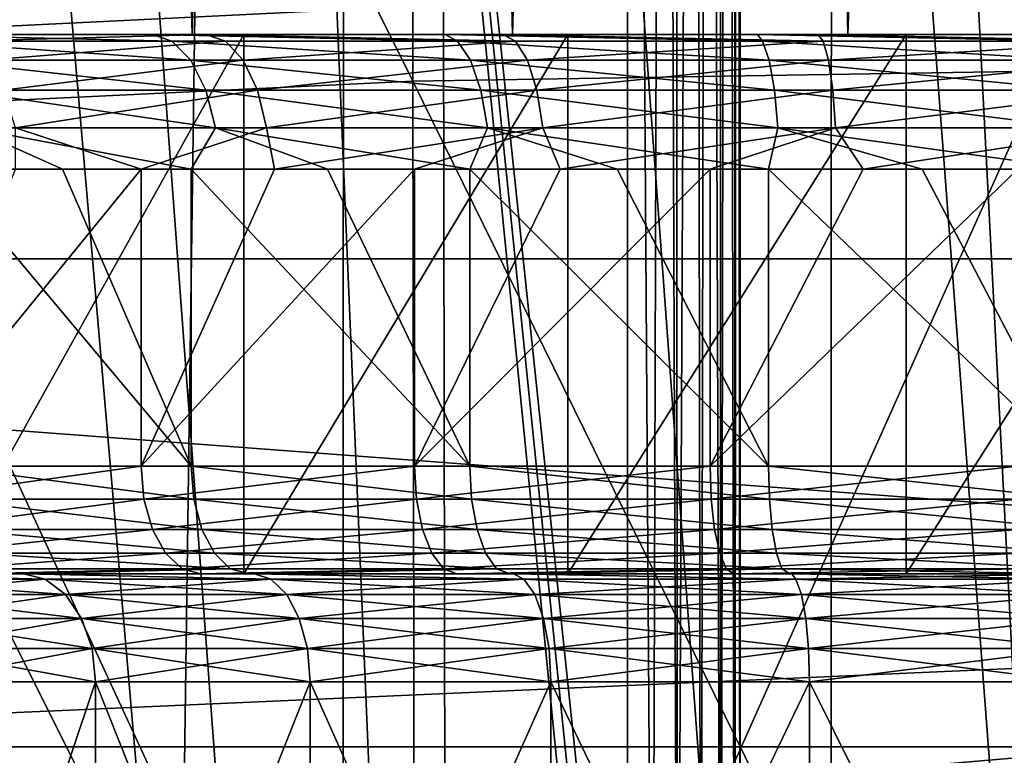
# Model space of a CAD drawing. Header units: metres. Extents: x -109 to 109, y -63 to 140.
# Tile 188 of 480: x -3.92 to -0.27, y -23.67 to -20.95. Entities that reach past the tile are written whole.
import ezdxf

# ---------------------------------------------------------------- set-up
doc = ezdxf.new("R2010")
doc.units = ezdxf.units.M
doc.layers.add('solid_502308_SW0001', color=7, linetype='CONTINUOUS')

msp = doc.modelspace()

# ---------------------------------------------------------------- linework, layer by layer
at = {"layer": 'solid_502308_SW0001'}
for points in [[(-3.279645, -21, 9.640318), (-4.376611, -21, 9.006297), (-3.95, 4.644084, 9.5416)], [(-3.279645, -21, 9.640318), (-3.95, 4.644084, 9.5416), (-3.338684, 4.644084, 9.859832)], [(-3.279645, -21, 9.640318), (-3.338684, 4.644084, 9.859832), (-2.701959, 4.644084, 10.123571)], [(-2.09333, -21, 10.08526), (-3.279645, -21, 9.640318), (-2.701959, 4.644084, 10.123571)], [(-2.09333, -21, 10.08526), (-2.701959, 4.644084, 10.123571), (-2.04467, 4.644084, 10.330814)], [(-2.09333, -21, 10.08526), (-2.04467, 4.644084, 10.330814), (-1.371821, 4.644084, 10.479981)], [(-0.85, -21, 10.329001), (-2.09333, -21, 10.08526), (-1.371821, 4.644084, 10.479981)], [(-0.85, -9.277573, 10.431926), (-0.85, -21, 10.329001), (-1.371821, 4.644084, 10.479981)], [(-0.85, -21, 9.648201), (-0.85, -9.277573, 10.431926), (-0.85, 2.5, 10.535318)], [(-0.85, 2.5, 9.648201), (-0.85, -21, 9.648201), (-0.85, 2.5, 10.535318)], [(0, 2.5, 9.699993), (0, -21, 9.699993), (-0.85, -21, 9.648201)], [(0, 2.5, 9.699993), (-0.85, -21, 9.648201), (-0.85, 2.5, 9.648201)], [(-0.913269, -30.316187, -15.98662), (-0.908882, -5.683489, -16.41674), (-2.712468, -5.951555, -16.346176)], [(0.913497, -30.31617, -15.986616), (-0.908882, -5.683489, -16.41674), (-0.913269, -30.316187, -15.98662)], [(0.913497, -30.31617, -15.986616), (0.90927, -5.683518, -16.416733), (-0.908882, -5.683489, -16.41674)], [(-2.724429, -30.045746, -15.924313), (-2.712468, -5.951555, -16.346176), (-4.473122, -6.488542, -16.208929)], [(-0.913269, -30.316187, -15.98662), (-2.712468, -5.951555, -16.346176), (-2.724429, -30.045746, -15.924313)], [(-2.724429, -30.045746, -15.924313), (-4.473122, -6.488542, -16.208929), (-4.489847, -29.504946, -15.80399)], [(-0.85, -21, 9.648201), (-0.85, -21, 10.329001), (-0.85, -9.277573, 10.431926)], [(-0.877511, -11, 14.274777), (-1.25, -11.5, 14.240496), (0, -28, 14.307987)], [(-0.877511, -11, 14.274777), (0, -28, 14.307987), (0, -11, 14.307994)], [(-3.332989, -25.5, 12.12821), (-3.140136, -11.5, 12.194185), (-4.541224, -11.5, 11.609393)], [(-3.332989, -25.5, 12.12821), (-4.541224, -11.5, 11.609393), (-4.093741, -25.5, 11.82365)], [(-2.550195, -25.5, 12.369358), (-3.140136, -11.5, 12.194185), (-3.332989, -25.5, 12.12821)], [(-3.140136, -11.5, 12.194185), (-1.666667, -25.506994, 12.560133), (-1.666667, -11.5, 12.560133)], [(-1.708164, -25.501753, 12.553029), (-1.666667, -25.506994, 12.560133), (-3.140136, -11.5, 12.194185)], [(-1.708164, -25.501753, 12.553029), (-3.140136, -11.5, 12.194185), (-1.75, -25.5, 12.545684)], [(-2.550195, -25.5, 12.369358), (-1.75, -25.5, 12.545684), (-3.140136, -11.5, 12.194185)], [(-1.666667, -11.5, 12.560133), (-1.666667, -25.506994, 12.560133), (-1.573829, -25.532064, 12.585213)], [(-1.532856, -11.5, 12.602753), (-1.666667, -11.5, 12.560133), (-1.573829, -25.532064, 12.585213)], [(-1.532856, -11.5, 12.602753), (-1.573829, -25.532064, 12.585213), (-1.482121, -25.577814, 12.630946)], [(-1.490605, -11.5, 12.625689), (-1.532856, -11.5, 12.602753), (-1.482121, -25.577814, 12.630946)], [(-1.416252, -11.5, 12.680833), (-1.490605, -11.5, 12.625689), (-1.482121, -25.577814, 12.630946)], [(-1.416252, -11.5, 12.680833), (-1.482121, -25.577814, 12.630946), (-1.395684, -25.647211, 12.700351)], [(-1.369372, -11.5, 12.728913), (-1.416252, -11.5, 12.680833), (-1.395684, -25.647211, 12.700351)], [(-1.369372, -11.5, 12.728913), (-1.395684, -25.647211, 12.700351), (-1.321161, -25.742907, 12.796064)], [(-1.325669, -11.5, 12.788671), (-1.369372, -11.5, 12.728913), (-1.321161, -25.742907, 12.796064)], [(-1.297526, -11.5, 12.84038), (-1.325669, -11.5, 12.788671), (-1.321161, -25.742907, 12.796064)], [(-1.297526, -11.5, 12.84038), (-1.321161, -25.742907, 12.796064), (-1.269027, -25.86338, 12.916587)], [(-1.269052, -11.5, 12.916432), (-1.297526, -11.5, 12.84038), (-1.269027, -25.86338, 12.916587)], [(-1.260955, -11.5, 12.94905), (-1.269052, -11.5, 12.916432), (-1.269027, -25.86338, 12.916587)], [(-1.260955, -11.5, 12.94905), (-1.269027, -25.86338, 12.916587), (-1.25, -26, 13.05314)], [(-1.260955, -11.5, 12.94905), (-1.25, -26, 13.05314), (-1.25, -11.5, 13.05314)], [(-1.25, -11.5, 14.240496), (-1.25, -28, 14.240496), (0, -28, 14.307987)], [(-1.25, -11.5, 14.240496), (-1.25, -26, 13.05314), (-1.25, -28, 14.240496)], [(-1.25, -11.5, 14.240496), (-1.25, -11.5, 13.05314), (-1.25, -26, 13.05314)], [(-2.349062, -20.890835, 14.841285), (-4.694423, -21.004921, 14.665416), (-4.71113, -15.777206, 14.664999)], [(0, -21.133303, 16.700001), (0, -16.084391, 16.700001), (-2.47082, -16.114351, 16.637691)], [(-2.462407, -21.172741, 16.6378), (-2.47082, -16.114351, 16.637691), (-4.936986, -16.204233, 16.451178)], [(-2.462407, -21.172741, 16.6378), (0, -21.133303, 16.700001), (-2.47082, -16.114351, 16.637691)], [(-4.92065, -21.291054, 16.451567), (-2.462407, -21.172741, 16.6378), (-4.936986, -16.204233, 16.451178)], [(12.422418, -21.831844, -27.35), (-12.422418, -21.831844, -27.35), (-12.854777, -19.937656, -27.35)], [(12.854777, -19.937656, -27.35), (12.422418, -21.831844, -27.35), (-12.854777, -19.937656, -27.35)], [(-2.340444, -26.089899, 14.841404), (-2.349062, -20.890835, 14.841285), (0, -20.852825, 14.9)], [(0, -26.042328, 14.9), (-2.340444, -26.089899, 14.841404), (0, -20.852825, 14.9)], [(-2.340444, -26.089899, 14.841404), (-4.694423, -21.004921, 14.665416), (-2.349062, -20.890835, 14.841285)], [(-3.230028, -21, 8.683872), (-5.354335, -21, 8.200479), (-4.376611, -21, 9.006297)], [(-3.230028, -21, 8.683872), (-4.230578, -21, 8.023722), (-5.354335, -21, 8.200479)], [(-2.34314, -21, -3.683519), (-4.204094, -21, -3.722568), (-5.205371, -21, -2.941655)], [(-3.427532, -21, -3.172982), (-2.34314, -21, -3.683519), (-5.205371, -21, -2.941655)], [(-4.405583, -21, -2.479849), (-3.427532, -21, -3.172982), (-5.205371, -21, -2.941655)], [(-2.340444, -26.089899, 14.841404), (-4.67771, -26.232668, 14.665833), (-4.694423, -21.004921, 14.665416)], [(-3.355603, -21.024471, -3.036069), (-3.427532, -21, -3.172982), (-4.405583, -21, -2.479849)], [(-3.355603, -21.024471, -3.036069), (-4.405583, -21, -2.479849), (-4.310331, -21.024471, -2.358024)], [(-2.129017, -21, 9.158114), (-4.376611, -21, 9.006297), (-3.279645, -21, 9.640318)], [(-2.129017, -21, 9.158114), (-3.230028, -21, 8.683872), (-4.376611, -21, 9.006297)], [(-4.134279, -21.024471, 7.902913), (-4.230578, -21, 8.023722), (-3.230028, -21, 8.683872)], [(-1.185476, -21, -3.995863), (-3.088161, -21, -4.32759), (-4.204094, -21, -3.722568)], [(-4.204094, -23, -3.722568), (-4.204094, -21, -3.722568), (-3.088161, -21, -4.32759)], [(-2.34314, -21, -3.683519), (-1.185476, -21, -3.995863), (-4.204094, -21, -3.722568)], [(-4.204094, -23, -3.722568), (-3.088161, -21, -4.32759), (-3.088161, -23, -4.32759)], [(-4.134279, -21.024471, 7.902913), (-3.230028, -21, 8.683872), (-3.156852, -21.024471, 8.547807)], [(-2.296683, -21.024471, -3.536009), (-2.34314, -21, -3.683519), (-3.427532, -21, -3.172982)], [(-2.296683, -21.024471, -3.536009), (-3.427532, -21, -3.172982), (-3.355603, -21.024471, -3.036069)], [(-0.85, -21, 9.648201), (-3.279645, -21, 9.640318), (-2.09333, -21, 10.08526)], [(-0.85, -21, 9.648201), (3.279645, -21, 9.640318), (-3.279645, -21, 9.640318)], [(0.235494, -21, 9.495908), (-3.279645, -21, 9.640318), (3.279645, -21, 9.640318)], [(-0.961616, -21, 9.431662), (-2.129017, -21, 9.158114), (-3.279645, -21, 9.640318)], [(0.235494, -21, 9.495908), (-0.961616, -21, 9.431662), (-3.279645, -21, 9.640318)], [(-2.081405, -21.024471, 9.011126), (-3.230028, -21, 8.683872), (-2.129017, -21, 9.158114)], [(-3.156852, -21.024471, 8.547807), (-3.230028, -21, 8.683872), (-2.081405, -21.024471, 9.011126)], [(1.88746, -21, -4.740541), (-1.88746, -21, -4.740541), (-3.088161, -21, -4.32759)], [(-3.088161, -23, -4.32759), (-3.088161, -21, -4.32759), (-1.88746, -21, -4.740541)], [(3.088161, -21, -4.32759), (1.88746, -21, -4.740541), (-3.088161, -21, -4.32759)], [(0, -21, -4.1), (3.088161, -21, -4.32759), (-3.088161, -21, -4.32759)], [(-1.185476, -21, -3.995863), (0, -21, -4.1), (-3.088161, -21, -4.32759)], [(-3.088161, -23, -4.32759), (-1.88746, -21, -4.740541), (-1.88746, -23, -4.740541)], [(-1.166451, -21.024471, -3.84232), (-1.185476, -21, -3.995863), (-2.34314, -21, -3.683519)], [(-1.166451, -21.024471, -3.84232), (-2.34314, -21, -3.683519), (-2.296683, -21.024471, -3.536009)], [(-0.94133, -21.024471, 9.278484), (-2.129017, -21, 9.158114), (-0.961616, -21, 9.431662)], [(-2.081405, -21.024471, 9.011126), (-2.129017, -21, 9.158114), (-0.94133, -21.024471, 9.278484)], [(-0.85, -21, 9.648201), (-2.09333, -21, 10.08526), (-0.85, -21, 10.329001)], [(0.634888, -21, -4.949906), (-0.634888, -21, -4.949906), (-1.88746, -21, -4.740541)], [(-1.88746, -23, -4.740541), (-1.88746, -21, -4.740541), (-0.634888, -21, -4.949906)], [(1.88746, -21, -4.740541), (0.634888, -21, -4.949906), (-1.88746, -21, -4.740541)], [(-1.88746, -23, -4.740541), (-0.634888, -21, -4.949906), (-0.634888, -23, -4.949906)], [(0, -21.024471, -3.945492), (0, -21, -4.1), (-1.185476, -21, -3.995863)], [(0, -21.024471, -3.945492), (-1.185476, -21, -3.995863), (-1.166451, -21.024471, -3.84232)], [(0.227974, -21.024471, 9.34158), (-0.961616, -21, 9.431662), (0.235494, -21, 9.495908)], [(-0.94133, -21.024471, 9.278484), (-0.961616, -21, 9.431662), (0.227974, -21.024471, 9.34158)], [(-0.85, -21, 9.648201), (0.85, -21, 9.648201), (3.279645, -21, 9.640318)], [(-0.85, -21, 9.648201), (0, -21, 9.699993), (0.85, -21, 9.648201)], [(-0.634888, -23, -4.949906), (-0.634888, -21, -4.949906), (0.634888, -21, -4.949906)], [(-0.634888, -23, -4.949906), (0.634888, -21, -4.949906), (0.634888, -23, -4.949906)], [(-4.310331, -21.024471, -2.358024), (-4.219843, -21.095583, -2.251839), (-3.285157, -21.095583, -2.91565)], [(-3.355603, -21.024471, -3.036069), (-4.310331, -21.024471, -2.358024), (-3.285157, -21.095583, -2.91565)], [(-4.134279, -21.024471, 7.902913), (-3.156852, -21.024471, 8.547807), (-4.047486, -21.095583, 7.793686)], [(-3.156852, -21.024471, 8.547807), (-3.090579, -21.095583, 8.425041), (-4.047486, -21.095583, 7.793686)], [(-3.355603, -21.024471, -3.036069), (-3.285157, -21.095583, -2.91565), (-2.248468, -21.095583, -3.405094)], [(-2.296683, -21.024471, -3.536009), (-3.355603, -21.024471, -3.036069), (-2.248468, -21.095583, -3.405094)], [(-3.156852, -21.024471, 8.547807), (-2.081405, -21.024471, 9.011126), (-3.090579, -21.095583, 8.425041)], [(-2.081405, -21.024471, 9.011126), (-2.037709, -21.095583, 8.878634), (-3.090579, -21.095583, 8.425041)], [(-2.296683, -21.024471, -3.536009), (-2.248468, -21.095583, -3.405094), (-1.141963, -21.095583, -3.704975)], [(-1.166451, -21.024471, -3.84232), (-2.296683, -21.024471, -3.536009), (-1.141963, -21.095583, -3.704975)], [(-2.081405, -21.024471, 9.011126), (-0.94133, -21.024471, 9.278484), (-2.037709, -21.095583, 8.878634)], [(-0.94133, -21.024471, 9.278484), (-0.921568, -21.095583, 9.14038), (-2.037709, -21.095583, 8.878634)], [(-1.166451, -21.024471, -3.84232), (-1.141963, -21.095583, -3.704975), (0, -21.095583, -3.80598)], [(0, -21.024471, -3.945492), (-1.166451, -21.024471, -3.84232), (0, -21.095583, -3.80598)], [(-0.94133, -21.024471, 9.278484), (0.227974, -21.024471, 9.34158), (-0.921568, -21.095583, 9.14038)], [(0.227974, -21.024471, 9.34158), (0.223188, -21.095583, 9.202151), (-0.921568, -21.095583, 9.14038)], [(-4.219843, -21.095583, -2.251839), (-4.148059, -21.206362, -2.167603), (-3.229274, -21.206362, -2.820122)], [(-3.285157, -21.095583, -2.91565), (-4.219843, -21.095583, -2.251839), (-3.229274, -21.206362, -2.820122)], [(-4.047486, -21.095583, 7.793686), (-3.090579, -21.095583, 8.425041), (-3.978634, -21.206362, 7.707037)], [(-3.090579, -21.095583, 8.425041), (-3.038005, -21.206362, 8.327653), (-3.978634, -21.206362, 7.707037)], [(-3.285157, -21.095583, -2.91565), (-3.229274, -21.206362, -2.820122), (-2.210219, -21.206362, -3.30124)], [(-2.248468, -21.095583, -3.405094), (-3.285157, -21.095583, -2.91565), (-2.210219, -21.206362, -3.30124)], [(-3.090579, -21.095583, 8.425041), (-2.037709, -21.095583, 8.878634), (-3.038005, -21.206362, 8.327653)], [(-2.037709, -21.095583, 8.878634), (-2.003046, -21.206362, 8.773529), (-3.038005, -21.206362, 8.327653)], [(-2.248468, -21.095583, -3.405094), (-2.210219, -21.206362, -3.30124), (-1.122537, -21.206362, -3.59602)], [(-1.141963, -21.095583, -3.704975), (-2.248468, -21.095583, -3.405094), (-1.122537, -21.206362, -3.59602)], [(-2.037709, -21.095583, 8.878634), (-0.921568, -21.095583, 9.14038), (-2.003046, -21.206362, 8.773529)], [(-0.921568, -21.095583, 9.14038), (-0.905891, -21.206362, 9.030823), (-2.003046, -21.206362, 8.773529)], [(-1.141963, -21.095583, -3.704975), (-1.122537, -21.206362, -3.59602), (0, -21.206362, -3.695307)], [(0, -21.095583, -3.80598), (-1.141963, -21.095583, -3.704975), (0, -21.206362, -3.695307)], [(-0.921568, -21.095583, 9.14038), (0.223188, -21.095583, 9.202151), (-0.905891, -21.206362, 9.030823)], [(0.223188, -21.095583, 9.202151), (0.219391, -21.206362, 9.091542), (-0.905891, -21.206362, 9.030823)], [(0, -26.182215, 16.700001), (0, -21.133303, 16.700001), (-2.462407, -21.172741, 16.6378)], [(-2.453991, -26.231136, 16.637909), (-2.462407, -21.172741, 16.6378), (-4.92065, -21.291054, 16.451567)], [(-2.453991, -26.231136, 16.637909), (0, -26.182215, 16.700001), (-2.462407, -21.172741, 16.6378)], [(-4.148059, -21.206362, -2.167603), (-4.10202, -21.34594, -2.113578), (-3.193432, -21.34594, -2.758855)], [(-3.229274, -21.206362, -2.820122), (-4.148059, -21.206362, -2.167603), (-3.193432, -21.34594, -2.758855)], [(-3.978634, -21.206362, 7.707037), (-3.038005, -21.206362, 8.327653), (-3.934476, -21.34594, 7.651464)], [(-3.038005, -21.206362, 8.327653), (-3.004287, -21.34594, 8.265192), (-3.934476, -21.34594, 7.651464)], [(-3.229274, -21.206362, -2.820122), (-3.193432, -21.34594, -2.758855), (-2.185688, -21.34594, -3.234633)], [(-2.210219, -21.206362, -3.30124), (-3.229274, -21.206362, -2.820122), (-2.185688, -21.34594, -3.234633)], [(-3.038005, -21.206362, 8.327653), (-2.003046, -21.206362, 8.773529), (-3.004287, -21.34594, 8.265192)], [(-2.003046, -21.206362, 8.773529), (-1.980814, -21.34594, 8.70612), (-3.004287, -21.34594, 8.265192)], [(-2.210219, -21.206362, -3.30124), (-2.185688, -21.34594, -3.234633), (-1.110078, -21.34594, -3.526141)], [(-1.122537, -21.206362, -3.59602), (-2.210219, -21.206362, -3.30124), (-1.110078, -21.34594, -3.526141)], [(-2.003046, -21.206362, 8.773529), (-0.905891, -21.206362, 9.030823), (-1.980814, -21.34594, 8.70612)], [(-0.905891, -21.206362, 9.030823), (-0.895837, -21.34594, 8.960558), (-1.980814, -21.34594, 8.70612)], [(-1.122537, -21.206362, -3.59602), (-1.110078, -21.34594, -3.526141), (0, -21.34594, -3.624326)], [(0, -21.206362, -3.695307), (-1.122537, -21.206362, -3.59602), (0, -21.34594, -3.624326)], [(-0.905891, -21.206362, 9.030823), (0.219391, -21.206362, 9.091542), (-0.895837, -21.34594, 8.960558)], [(0.219391, -21.206362, 9.091542), (0.216956, -21.34594, 9.020604), (-0.895837, -21.34594, 8.960558)], [(-4.904308, -26.377903, 16.451956), (-2.453991, -26.231136, 16.637909), (-4.92065, -21.291054, 16.451567)], [(-4.10202, -21.34594, -2.113578), (-4.205795, -21.5, -1.990553), (-3.76027, -21.5, -2.354738)], [(-4.10202, -21.34594, -2.113578), (-3.76027, -21.5, -2.354738), (-3.283375, -21.5, -2.676751)], [(-3.193432, -21.34594, -2.758855), (-4.10202, -21.34594, -2.113578), (-3.283375, -21.5, -2.676751)], [(-3.934476, -21.34594, 7.651464), (-3.469529, -21.5, 7.958552), (-3.934863, -21.5, 7.620046)], [(-3.934476, -21.34594, 7.651464), (-3.004287, -21.34594, 8.265192), (-3.469529, -21.5, 7.958552)], [(-3.004287, -21.34594, 8.265192), (-2.975249, -21.5, 8.253187), (-3.469529, -21.5, 7.958552)], [(-3.193432, -21.34594, -2.758855), (-3.283375, -21.5, -2.676751), (-2.779087, -21.5, -2.953908)], [(-3.193432, -21.34594, -2.758855), (-2.779087, -21.5, -2.953908), (-2.251614, -21.5, -3.183896)], [(-2.185688, -21.34594, -3.234633), (-3.193432, -21.34594, -2.758855), (-2.251614, -21.5, -3.183896)], [(-3.004287, -21.34594, 8.265192), (-1.980814, -21.34594, 8.70612), (-2.975249, -21.5, 8.253187)], [(-1.980814, -21.34594, 8.70612), (-2.456148, -21.5, 8.501494), (-2.975249, -21.5, 8.253187)], [(-1.980814, -21.34594, 8.70612), (-1.916556, -21.5, 8.701401), (-2.456148, -21.5, 8.501494)], [(-2.185688, -21.34594, -3.234633), (-2.251614, -21.5, -3.183896), (-1.705356, -21.5, -3.364797)], [(-2.185688, -21.34594, -3.234633), (-1.705356, -21.5, -3.364797), (-1.14487, -21.5, -3.495101)], [(-1.110078, -21.34594, -3.526141), (-2.185688, -21.34594, -3.234633), (-1.14487, -21.5, -3.495101)], [(-1.980814, -21.34594, 8.70612), (-0.895837, -21.34594, 8.960558), (-1.916556, -21.5, 8.701401)], [(-0.895837, -21.34594, 8.960558), (-1.360974, -21.5, 8.851239), (-1.916556, -21.5, 8.701401)], [(-0.895837, -21.34594, 8.960558), (-0.794039, -21.5, 8.94976), (-1.360974, -21.5, 8.851239)], [(-1.110078, -21.34594, -3.526141), (-1.14487, -21.5, -3.495101), (-0.574832, -21.5, -3.57372)], [(-1.110078, -21.34594, -3.526141), (-0.574832, -21.5, -3.57372), (0, -21.5, -3.6)], [(0, -21.34594, -3.624326), (-1.110078, -21.34594, -3.526141), (0, -21.5, -3.6)], [(-0.895837, -21.34594, 8.960558), (0.216956, -21.34594, 9.020604), (-0.794039, -21.5, 8.94976)], [(0.216956, -21.34594, 9.020604), (-0.220478, -21.5, 8.99614), (-0.794039, -21.5, 8.94976)], [(-3.469529, -21.5, 7.958552), (-3.469529, -22.6, 7.958552), (-4.36737, -22.6, 7.240493)], [(-3.934863, -21.5, 7.620046), (-3.469529, -21.5, 7.958552), (-4.36737, -22.6, 7.240493)], [(-4.205795, -21.5, -1.990553), (-4.205793, -22.6, -1.990555), (-3.283373, -22.6, -2.676752)], [(-3.76027, -21.5, -2.354738), (-4.205795, -21.5, -1.990553), (-3.283373, -22.6, -2.676752)], [(-3.283375, -21.5, -2.676751), (-3.76027, -21.5, -2.354738), (-3.283373, -22.6, -2.676752)], [(-2.456148, -21.5, 8.501494), (-2.456148, -22.6, 8.501494), (-3.469529, -22.6, 7.958552)], [(-2.975249, -21.5, 8.253187), (-2.456148, -21.5, 8.501494), (-3.469529, -22.6, 7.958552)], [(-3.469529, -21.5, 7.958552), (-2.975249, -21.5, 8.253187), (-3.469529, -22.6, 7.958552)], [(-3.283375, -21.5, -2.676751), (-3.283373, -22.6, -2.676752), (-2.251611, -22.6, -3.183897)], [(-2.779087, -21.5, -2.953908), (-3.283375, -21.5, -2.676751), (-2.251611, -22.6, -3.183897)], [(-2.251614, -21.5, -3.183896), (-2.779087, -21.5, -2.953908), (-2.251611, -22.6, -3.183897)], [(-1.360974, -21.5, 8.851239), (-1.360974, -22.6, 8.85124), (-2.456148, -22.6, 8.501494)], [(-1.916556, -21.5, 8.701401), (-1.360974, -21.5, 8.851239), (-2.456148, -22.6, 8.501494)], [(-2.456148, -21.5, 8.501494), (-1.916556, -21.5, 8.701401), (-2.456148, -22.6, 8.501494)], [(-2.251614, -21.5, -3.183896), (-2.251611, -22.6, -3.183897), (-1.144868, -22.6, -3.495101)], [(-1.705356, -21.5, -3.364797), (-2.251614, -21.5, -3.183896), (-1.144868, -22.6, -3.495101)], [(-1.14487, -21.5, -3.495101), (-1.705356, -21.5, -3.364797), (-1.144868, -22.6, -3.495101)], [(-0.220478, -21.5, 8.99614), (-0.220478, -22.6, 8.99614), (-1.360974, -22.6, 8.85124)], [(-0.794039, -21.5, 8.94976), (-0.220478, -21.5, 8.99614), (-1.360974, -22.6, 8.85124)], [(-1.360974, -21.5, 8.851239), (-0.794039, -21.5, 8.94976), (-1.360974, -22.6, 8.85124)], [(-1.14487, -21.5, -3.495101), (-1.144868, -22.6, -3.495101), (0, -22.6, -3.6)], [(-0.574832, -21.5, -3.57372), (-1.14487, -21.5, -3.495101), (0, -22.6, -3.6)], [(-0.574832, -21.5, -3.57372), (0, -22.6, -3.6), (0, -21.5, -3.6)], [(11.712649, -23.640354, -27.35), (-11.712649, -23.640354, -27.35), (-12.422418, -21.831844, -27.35)], [(12.422418, -21.831844, -27.35), (11.712649, -23.640354, -27.35), (-12.422418, -21.831844, -27.35)], [(-4.353879, -22.723248, 7.226467), (-4.36737, -22.6, 7.240493), (-3.469529, -22.6, 7.958552)], [(-3.458811, -22.723248, 7.942308), (-4.353879, -22.723248, 7.226467), (-3.469529, -22.6, 7.958552)], [(-3.27323, -22.723248, -2.660143), (-3.283373, -22.6, -2.676752), (-4.205793, -22.6, -1.990555)], [(-4.192801, -22.723248, -1.976065), (-3.27323, -22.723248, -2.660143), (-4.205793, -22.6, -1.990555)], [(-3.458811, -22.723248, 7.942308), (-3.469529, -22.6, 7.958552), (-2.456148, -22.6, 8.501494)], [(-2.448561, -22.723248, 8.483573), (-3.458811, -22.723248, 7.942308), (-2.456148, -22.6, 8.501494)], [(-2.244656, -22.723248, -3.165721), (-2.251611, -22.6, -3.183897), (-3.283373, -22.6, -2.676752)], [(-3.27323, -22.723248, -2.660143), (-2.244656, -22.723248, -3.165721), (-3.283373, -22.6, -2.676752)], [(-2.448561, -22.723248, 8.483573), (-2.456148, -22.6, 8.501494), (-1.360974, -22.6, 8.85124)], [(-1.35677, -22.723248, 8.832238), (-2.448561, -22.723248, 8.483573), (-1.360974, -22.6, 8.85124)], [(-1.141332, -22.723248, -3.475964), (-1.144868, -22.6, -3.495101), (-2.251611, -22.6, -3.183897)], [(-2.244656, -22.723248, -3.165721), (-1.141332, -22.723248, -3.475964), (-2.251611, -22.6, -3.183897)], [(-1.35677, -22.723248, 8.832238), (-1.360974, -22.6, 8.85124), (-0.220478, -22.6, 8.99614)], [(-0.219797, -22.723248, 8.976691), (-1.35677, -22.723248, 8.832238), (-0.220478, -22.6, 8.99614)], [(0, -22.723248, -3.580539), (0, -22.6, -3.6), (-1.144868, -22.6, -3.495101)], [(-1.141332, -22.723248, -3.475964), (0, -22.723248, -3.580539), (-1.144868, -22.6, -3.495101)], [(-4.314514, -22.834911, 7.185542), (-4.353879, -22.723248, 7.226467), (-3.458811, -22.723248, 7.942308)], [(-3.427539, -22.834911, 7.894911), (-4.314514, -22.834911, 7.185542), (-3.458811, -22.723248, 7.942308)], [(-3.243636, -22.834911, -2.61168), (-3.27323, -22.723248, -2.660143), (-4.192801, -22.723248, -1.976065)], [(-4.154893, -22.834911, -1.933787), (-3.243636, -22.834911, -2.61168), (-4.192801, -22.723248, -1.976065)], [(-3.427539, -22.834911, 7.894911), (-3.458811, -22.723248, 7.942308), (-2.448561, -22.723248, 8.483573)], [(-2.426422, -22.834911, 8.431282), (-3.427539, -22.834911, 7.894911), (-2.448561, -22.723248, 8.483573)], [(-2.224361, -22.834911, -3.112688), (-2.244656, -22.723248, -3.165721), (-3.27323, -22.723248, -2.660143)], [(-3.243636, -22.834911, -2.61168), (-2.224361, -22.834911, -3.112688), (-3.27323, -22.723248, -2.660143)], [(-2.426422, -22.834911, 8.431282), (-2.448561, -22.723248, 8.483573), (-1.35677, -22.723248, 8.832238)], [(-1.344503, -22.834911, 8.776794), (-2.426422, -22.834911, 8.431282), (-1.35677, -22.723248, 8.832238)], [(-1.131013, -22.834911, -3.420125), (-1.141332, -22.723248, -3.475964), (-2.244656, -22.723248, -3.165721)], [(-2.224361, -22.834911, -3.112688), (-1.131013, -22.834911, -3.420125), (-2.244656, -22.723248, -3.165721)], [(-1.344503, -22.834911, 8.776794), (-1.35677, -22.723248, 8.832238), (-0.219797, -22.723248, 8.976691)], [(-0.21781, -22.834911, 8.919942), (-1.344503, -22.834911, 8.776794), (-0.219797, -22.723248, 8.976691)], [(0, -22.834911, -3.523754), (0, -22.723248, -3.580539), (-1.141332, -22.723248, -3.475964)], [(-1.131013, -22.834911, -3.420125), (0, -22.834911, -3.523754), (-1.141332, -22.723248, -3.475964)], [(-4.253136, -22.923532, 7.121731), (-4.314514, -22.834911, 7.185542), (-3.427539, -22.834911, 7.894911)], [(-3.378779, -22.923532, 7.821008), (-4.253136, -22.923532, 7.121731), (-3.427539, -22.834911, 7.894911)], [(-3.197492, -22.923532, -2.536117), (-3.243636, -22.834911, -2.61168), (-4.154893, -22.834911, -1.933787)], [(-4.095786, -22.923532, -1.867867), (-3.197492, -22.923532, -2.536117), (-4.154893, -22.834911, -1.933787)], [(-3.378779, -22.923532, 7.821008), (-3.427539, -22.834911, 7.894911), (-2.426422, -22.834911, 8.431282)], [(-2.391904, -22.923532, 8.34975), (-3.378779, -22.923532, 7.821008), (-2.426422, -22.834911, 8.431282)], [(-2.192718, -22.923532, -3.029997), (-2.224361, -22.834911, -3.112688), (-3.243636, -22.834911, -2.61168)], [(-3.197492, -22.923532, -2.536117), (-2.192718, -22.923532, -3.029997), (-3.243636, -22.834911, -2.61168)], [(-2.391904, -22.923532, 8.34975), (-2.426422, -22.834911, 8.431282), (-1.344503, -22.834911, 8.776794)], [(-1.325376, -22.923532, 8.690347), (-2.391904, -22.923532, 8.34975), (-1.344503, -22.834911, 8.776794)], [(-1.114923, -22.923532, -3.333061), (-1.131013, -22.834911, -3.420125), (-2.224361, -22.834911, -3.112688)], [(-2.192718, -22.923532, -3.029997), (-1.114923, -22.923532, -3.333061), (-2.224361, -22.834911, -3.112688)], [(-1.325376, -22.923532, 8.690347), (-1.344503, -22.834911, 8.776794), (-0.21781, -22.834911, 8.919942)], [(-0.214711, -22.923532, 8.831457), (-1.325376, -22.923532, 8.690347), (-0.21781, -22.834911, 8.919942)], [(0, -22.923532, -3.435216), (0, -22.834911, -3.523754), (-1.131013, -22.834911, -3.420125)], [(-1.114923, -22.923532, -3.333061), (0, -22.923532, -3.435216), (-1.131013, -22.834911, -3.420125)], [(-4.175765, -22.980423, 7.041293), (-4.253136, -22.923532, 7.121731), (-3.378779, -22.923532, 7.821008)], [(-3.317314, -22.980423, 7.727849), (-4.175765, -22.980423, 7.041293), (-3.378779, -22.923532, 7.821008)], [(-3.139325, -22.980423, -2.440864), (-3.197492, -22.923532, -2.536117), (-4.095786, -22.923532, -1.867867)], [(-4.021277, -22.980423, -1.784771), (-3.139325, -22.980423, -2.440864), (-4.095786, -22.923532, -1.867867)], [(-3.317314, -22.980423, 7.727849), (-3.378779, -22.923532, 7.821008), (-2.391904, -22.923532, 8.34975)], [(-2.348392, -22.980423, 8.246972), (-3.317314, -22.980423, 7.727849), (-2.391904, -22.923532, 8.34975)], [(-2.152829, -22.980423, -2.925759), (-2.192718, -22.923532, -3.029997), (-3.197492, -22.923532, -2.536117)], [(-3.139325, -22.980423, -2.440864), (-2.152829, -22.980423, -2.925759), (-3.197492, -22.923532, -2.536117)], [(-2.348392, -22.980423, 8.246972), (-2.391904, -22.923532, 8.34975), (-1.325376, -22.923532, 8.690347)], [(-1.301265, -22.980423, 8.581373), (-2.348392, -22.980423, 8.246972), (-1.325376, -22.923532, 8.690347)], [(-1.094641, -22.980423, -3.22331), (-1.114923, -22.923532, -3.333061), (-2.192718, -22.923532, -3.029997)], [(-2.152829, -22.980423, -2.925759), (-1.094641, -22.980423, -3.22331), (-2.192718, -22.923532, -3.029997)], [(-1.301265, -22.980423, 8.581373), (-1.325376, -22.923532, 8.690347), (-0.214711, -22.923532, 8.831457)], [(-0.210805, -22.980423, 8.719917), (-1.301265, -22.980423, 8.581373), (-0.214711, -22.923532, 8.831457)], [(0, -22.980423, -3.323607), (0, -22.923532, -3.435216), (-1.114923, -22.923532, -3.333061)], [(-1.094641, -22.980423, -3.22331), (0, -22.980423, -3.323607), (-1.114923, -22.923532, -3.333061)], [(-4.090435, -23, 6.95185), (-4.175765, -22.980423, 7.041293), (-3.317314, -22.980423, 7.727849)], [(-3.249231, -23, 7.624663), (-4.090435, -23, 6.95185), (-3.317314, -22.980423, 7.727849)], [(-3.934147, -23, -1.696873), (-3.139325, -22.980423, -2.440864), (-4.021277, -22.980423, -1.784771)], [(-3.934147, -23, -1.696873), (-3.069133, -23, -2.338883), (-3.139325, -22.980423, -2.440864)], [(-3.249231, -23, 7.624663), (-3.317314, -22.980423, 7.727849), (-2.348392, -22.980423, 8.246972)], [(-2.299729, -23, 8.133336), (-3.249231, -23, 7.624663), (-2.348392, -22.980423, 8.246972)], [(-3.069133, -23, -2.338883), (-2.152829, -22.980423, -2.925759), (-3.139325, -22.980423, -2.440864)], [(-3.069133, -23, -2.338883), (-2.101988, -23, -2.812832), (-2.152829, -22.980423, -2.925759)], [(-2.299729, -23, 8.133336), (-2.348392, -22.980423, 8.246972), (-1.301265, -22.980423, 8.581373)], [(-1.273364, -23, 8.46095), (-2.299729, -23, 8.133336), (-1.301265, -22.980423, 8.581373)], [(-2.101988, -23, -2.812832), (-1.094641, -22.980423, -3.22331), (-2.152829, -22.980423, -2.925759)], [(-2.101988, -23, -2.812832), (-1.064379, -23, -3.103191), (-1.094641, -22.980423, -3.22331)], [(-1.273364, -23, 8.46095), (-1.301265, -22.980423, 8.581373), (-0.210805, -22.980423, 8.719917)], [(-0.204534, -23, 8.596444), (-1.273364, -23, 8.46095), (-0.210805, -22.980423, 8.719917)], [(0, -23, -3.2), (0, -22.980423, -3.323607), (-1.094641, -22.980423, -3.22331)], [(-1.064379, -23, -3.103191), (0, -23, -3.2), (-1.094641, -22.980423, -3.22331)], [(0.634888, -23, -4.949906), (7.699325, -23, -5.032798), (-7.699325, -23, -5.032798)], [(-7.313793, -23.663118, -5.032798), (-7.699325, -23, -5.032798), (7.699325, -23, -5.032798)], [(-0.634888, -23, -4.949906), (0.634888, -23, -4.949906), (-7.699325, -23, -5.032798)], [(-1.88746, -23, -4.740541), (-0.634888, -23, -4.949906), (-7.699325, -23, -5.032798)], [(-3.088161, -23, -4.32759), (-1.88746, -23, -4.740541), (-7.699325, -23, -5.032798)], [(-4.204094, -23, -3.722568), (-3.088161, -23, -4.32759), (-7.699325, -23, -5.032798)], [(-7.313793, -23.663118, -5.032798), (7.699325, -23, -5.032798), (-6.819819, -24.249203, -5.032798)], [(-6.819819, -24.249203, -5.032798), (7.699325, -23, -5.032798), (-6.278761, -24.792599, -5.032798)], [(-6.278761, -24.792599, -5.032798), (7.699325, -23, -5.032798), (-5.69488, -25.289087, -5.032798)], [(-5.69488, -25.289087, -5.032798), (7.699325, -23, -5.032798), (-5.07163, -25.735672, -5.032798)], [(-5.07163, -25.735672, -5.032798), (7.699325, -23, -5.032798), (-4.413719, -26.129055, -5.032798)], [(-4.626495, -23, -0.797925), (-4.530146, -23.019461, -0.721007), (-3.824403, -23.019461, -1.49517)], [(-3.904079, -23, -1.589307), (-4.626495, -23, -0.797925), (-3.824403, -23.019461, -1.49517)], [(-3.934147, -23, -1.696873), (-4.626495, -23, -0.797925), (-3.904079, -23, -1.589307)], [(-4.626493, -23, 6.197929), (-3.824403, -23.019461, 6.89517), (-4.530146, -23.019461, 6.121007)], [(-4.626493, -23, 6.197929), (-3.904075, -23, 6.989311), (-3.824403, -23.019461, 6.89517)], [(-4.090435, -23, 6.95185), (-3.904075, -23, 6.989311), (-4.626493, -23, 6.197929)], [(-4.530146, -23.019461, 6.121007), (-3.824403, -23.019461, 6.89517), (-4.441037, -23.076246, 6.053716)], [(-4.530146, -23.019461, -0.721007), (-4.441037, -23.076246, -0.653716), (-3.749177, -23.076246, -1.412651)], [(-3.824403, -23.019461, -1.49517), (-4.530146, -23.019461, -0.721007), (-3.749177, -23.076246, -1.412651)], [(-3.824403, -23.019461, 6.89517), (-3.749177, -23.076246, 6.812651), (-4.441037, -23.076246, 6.053716)], [(-4.413719, -26.129055, -5.032798), (7.699325, -23, -5.032798), (-3.725477, -26.466574, -5.032798)], [(-3.249231, -23, 7.624663), (-3.904075, -23, 6.989311), (-4.090435, -23, 6.95185)], [(-3.934147, -23, -1.696873), (-3.904079, -23, -1.589307), (-3.069133, -23, -2.338883)], [(-3.904079, -23, -1.589307), (-3.824403, -23.019461, -1.49517), (-2.988425, -23.019461, -2.126472)], [(-3.04866, -23, -2.234123), (-3.904079, -23, -1.589307), (-2.988425, -23.019461, -2.126472)], [(-3.069133, -23, -2.338883), (-3.904079, -23, -1.589307), (-3.04866, -23, -2.234123)], [(-3.904075, -23, 6.989311), (-2.988425, -23.019461, 7.526472), (-3.824403, -23.019461, 6.89517)], [(-3.904075, -23, 6.989311), (-3.048656, -23, 7.634125), (-2.988425, -23.019461, 7.526472)], [(-3.249231, -23, 7.624663), (-3.048656, -23, 7.634125), (-3.904075, -23, 6.989311)], [(-3.824403, -23.019461, 6.89517), (-2.988425, -23.019461, 7.526472), (-3.749177, -23.076246, 6.812651)], [(-3.824403, -23.019461, -1.49517), (-3.749177, -23.076246, -1.412651), (-2.929642, -23.076246, -2.031534)], [(-2.988425, -23.019461, -2.126472), (-3.824403, -23.019461, -1.49517), (-2.929642, -23.076246, -2.031534)], [(-2.988425, -23.019461, 7.526472), (-2.929642, -23.076246, 7.431534), (-3.749177, -23.076246, 6.812651)], [(-3.725477, -26.466574, -5.032798), (7.699325, -23, -5.032798), (-3.011492, -26.746048, -5.032798)], [(-2.299729, -23, 8.133336), (-3.048656, -23, 7.634125), (-3.249231, -23, 7.624663)], [(-3.069133, -23, -2.338883), (-3.04866, -23, -2.234123), (-2.101988, -23, -2.812832)], [(-3.04866, -23, -2.234123), (-2.988425, -23.019461, -2.126472), (-2.050679, -23.019461, -2.593413)], [(-2.089468, -23, -2.710527), (-3.04866, -23, -2.234123), (-2.050679, -23.019461, -2.593413)], [(-2.101988, -23, -2.812832), (-3.04866, -23, -2.234123), (-2.089468, -23, -2.710527)], [(-3.048656, -23, 7.634125), (-2.050679, -23.019461, 7.993413), (-2.988425, -23.019461, 7.526472)], [(-3.048656, -23, 7.634125), (-2.089462, -23, 8.11053), (-2.050679, -23.019461, 7.993413)], [(-2.299729, -23, 8.133336), (-2.089462, -23, 8.11053), (-3.048656, -23, 7.634125)], [(-3.011492, -26.746048, -5.032798), (7.699325, -23, -5.032798), (-2.277098, -26.965326, -5.032798)], [(-2.988425, -23.019461, 7.526472), (-2.050679, -23.019461, 7.993413), (-2.929642, -23.076246, 7.431534)], [(-2.988425, -23.019461, -2.126472), (-2.929642, -23.076246, -2.031534), (-2.010342, -23.076246, -2.489291)], [(-2.050679, -23.019461, -2.593413), (-2.988425, -23.019461, -2.126472), (-2.010342, -23.076246, -2.489291)], [(-2.050679, -23.019461, 7.993413), (-2.010342, -23.076246, 7.889291), (-2.929642, -23.076246, 7.431534)], [(-1.273364, -23, 8.46095), (-2.089462, -23, 8.11053), (-2.299729, -23, 8.133336)], [(-2.277098, -26.965326, -5.032798), (7.699325, -23, -5.032798), (-1.526686, -27.12314, -5.032798)], [(-2.101988, -23, -2.812832), (-2.089468, -23, -2.710527), (-1.064379, -23, -3.103191)], [(-2.089468, -23, -2.710527), (-2.050679, -23.019461, -2.593413), (-1.0431, -23.019461, -2.880094)], [(-1.058485, -23, -3.002592), (-2.089468, -23, -2.710527), (-1.0431, -23.019461, -2.880094)], [(-1.064379, -23, -3.103191), (-2.089468, -23, -2.710527), (-1.058485, -23, -3.002592)], [(-2.089462, -23, 8.11053), (-1.0431, -23.019461, 8.280094), (-2.050679, -23.019461, 7.993413)], [(-2.089462, -23, 8.11053), (-1.058475, -23, 8.402594), (-1.0431, -23.019461, 8.280094)], [(-1.273364, -23, 8.46095), (-1.058475, -23, 8.402594), (-2.089462, -23, 8.11053)], [(-2.050679, -23.019461, 7.993413), (-1.0431, -23.019461, 8.280094), (-2.010342, -23.076246, 7.889291)], [(-2.050679, -23.019461, -2.593413), (-2.010342, -23.076246, -2.489291), (-1.022582, -23.076246, -2.770333)], [(-1.0431, -23.019461, -2.880094), (-2.050679, -23.019461, -2.593413), (-1.022582, -23.076246, -2.770333)], [(-1.0431, -23.019461, 8.280094), (-1.022582, -23.076246, 8.170333), (-2.010342, -23.076246, 7.889291)], [(-1.526686, -27.12314, -5.032798), (7.699325, -23, -5.032798), (-0.766115, -27.218218, -5.032798)], [(-0.204534, -23, 8.596444), (-1.058475, -23, 8.402594), (-1.273364, -23, 8.46095)], [(-1.064379, -23, -3.103191), (-1.058485, -23, -3.002592), (0, -23, -3.1)], [(-1.064379, -23, -3.103191), (0, -23, -3.1), (0, -23, -3.2)], [(-1.058485, -23, -3.002592), (-1.0431, -23.019461, -2.880094), (0, -23.019461, -2.976752)], [(0, -23, -3.1), (-1.058485, -23, -3.002592), (0, -23.019461, -2.976752)], [(-1.058475, -23, 8.402594), (0, -23, 8.5), (-1.0431, -23.019461, 8.280094)], [(-0.204534, -23, 8.596444), (0, -23, 8.5), (-1.058475, -23, 8.402594)], [(0, -23, 8.5), (0, -23.019461, 8.376752), (-1.0431, -23.019461, 8.280094)], [(-1.0431, -23.019461, 8.280094), (0, -23.019461, 8.376752), (-1.022582, -23.076246, 8.170333)], [(-1.0431, -23.019461, -2.880094), (-1.022582, -23.076246, -2.770333), (0, -23.076246, -2.865089)], [(0, -23.019461, -2.976752), (-1.0431, -23.019461, -2.880094), (0, -23.076246, -2.865089)], [(0, -23.019461, 8.376752), (0, -23.076246, 8.265089), (-1.022582, -23.076246, 8.170333)], [(-0.766115, -27.218218, -5.032798), (7.699325, -23, -5.032798), (0, -27.25, -5.032798)], [(-4.441037, -23.076246, 6.053716), (-3.749177, -23.076246, 6.812651), (-4.370315, -23.164783, 6.000309)], [(-4.441037, -23.076246, -0.653716), (-4.370315, -23.164783, -0.600309), (-3.689472, -23.164783, -1.347158)], [(-3.749177, -23.076246, -1.412651), (-4.441037, -23.076246, -0.653716), (-3.689472, -23.164783, -1.347158)], [(-3.749177, -23.076246, 6.812651), (-3.689472, -23.164783, 6.747158), (-4.370315, -23.164783, 6.000309)], [(-3.749177, -23.076246, 6.812651), (-2.929642, -23.076246, 7.431534), (-3.689472, -23.164783, 6.747158)], [(-3.749177, -23.076246, -1.412651), (-3.689472, -23.164783, -1.347158), (-2.882988, -23.164783, -1.956186)], [(-2.929642, -23.076246, -2.031534), (-3.749177, -23.076246, -1.412651), (-2.882988, -23.164783, -1.956186)], [(-2.929642, -23.076246, 7.431534), (-2.882988, -23.164783, 7.356186), (-3.689472, -23.164783, 6.747158)], [(-2.929642, -23.076246, 7.431534), (-2.010342, -23.076246, 7.889291), (-2.882988, -23.164783, 7.356186)], [(-2.929642, -23.076246, -2.031534), (-2.882988, -23.164783, -1.956186), (-1.978328, -23.164783, -2.406653)], [(-2.010342, -23.076246, -2.489291), (-2.929642, -23.076246, -2.031534), (-1.978328, -23.164783, -2.406653)], [(-2.010342, -23.076246, 7.889291), (-1.978328, -23.164783, 7.806653), (-2.882988, -23.164783, 7.356186)], [(-2.010342, -23.076246, 7.889291), (-1.022582, -23.076246, 8.170333), (-1.978328, -23.164783, 7.806653)], [(-2.010342, -23.076246, -2.489291), (-1.978328, -23.164783, -2.406653), (-1.006298, -23.164783, -2.68322)], [(-1.022582, -23.076246, -2.770333), (-2.010342, -23.076246, -2.489291), (-1.006298, -23.164783, -2.68322)], [(-1.022582, -23.076246, 8.170333), (-1.006298, -23.164783, 8.08322), (-1.978328, -23.164783, 7.806653)], [(-1.022582, -23.076246, 8.170333), (0, -23.076246, 8.265089), (-1.006298, -23.164783, 8.08322)], [(-1.022582, -23.076246, -2.770333), (-1.006298, -23.164783, -2.68322), (0, -23.164783, -2.776467)], [(0, -23.076246, -2.865089), (-1.022582, -23.076246, -2.770333), (0, -23.164783, -2.776467)], [(0, -23.076246, 8.265089), (0, -23.164783, 8.176467), (-1.006298, -23.164783, 8.08322)], [(-4.370315, -23.164783, 6.000309), (-3.689472, -23.164783, 6.747158), (-4.324916, -23.276394, 5.966025)], [(-4.370315, -23.164783, -0.600309), (-4.324916, -23.276394, -0.566025), (-3.651146, -23.276394, -1.305116)], [(-3.689472, -23.164783, -1.347158), (-4.370315, -23.164783, -0.600309), (-3.651146, -23.276394, -1.305116)], [(-3.689472, -23.164783, 6.747158), (-3.651146, -23.276394, 6.705116), (-4.324916, -23.276394, 5.966025)], [(-3.689472, -23.164783, 6.747158), (-2.882988, -23.164783, 7.356186), (-3.651146, -23.276394, 6.705116)], [(-3.689472, -23.164783, -1.347158), (-3.651146, -23.276394, -1.305116), (-2.85304, -23.276394, -1.907818)], [(-2.882988, -23.164783, -1.956186), (-3.689472, -23.164783, -1.347158), (-2.85304, -23.276394, -1.907818)], [(-2.882988, -23.164783, 7.356186), (-2.85304, -23.276394, 7.307817), (-3.651146, -23.276394, 6.705116)], [(-2.882988, -23.164783, 7.356186), (-1.978328, -23.164783, 7.806653), (-2.85304, -23.276394, 7.307817)], [(-2.882988, -23.164783, -1.956186), (-2.85304, -23.276394, -1.907818), (-1.957777, -23.276394, -2.353606)], [(-1.978328, -23.164783, -2.406653), (-2.882988, -23.164783, -1.956186), (-1.957777, -23.276394, -2.353606)], [(-1.978328, -23.164783, 7.806653), (-1.957777, -23.276394, 7.753605), (-2.85304, -23.276394, 7.307817)], [(-1.978328, -23.164783, 7.806653), (-1.006298, -23.164783, 8.08322), (-1.957777, -23.276394, 7.753605)], [(-1.978328, -23.164783, -2.406653), (-1.957777, -23.276394, -2.353606), (-0.995845, -23.276394, -2.627299)], [(-1.006298, -23.164783, -2.68322), (-1.978328, -23.164783, -2.406653), (-0.995845, -23.276394, -2.627299)], [(-1.006298, -23.164783, 8.08322), (-0.995845, -23.276394, 8.027299), (-1.957777, -23.276394, 7.753605)], [(-1.006298, -23.164783, 8.08322), (0, -23.164783, 8.176467), (-0.995845, -23.276394, 8.027299)], [(-1.006298, -23.164783, -2.68322), (-0.995845, -23.276394, -2.627299), (0, -23.276394, -2.719577)], [(0, -23.164783, -2.776467), (-1.006298, -23.164783, -2.68322), (0, -23.276394, -2.719577)], [(0, -23.164783, 8.176467), (0, -23.276394, 8.119577), (-0.995845, -23.276394, 8.027299)], [(-4.324916, -23.276394, 5.966025), (-3.651146, -23.276394, 6.705116), (-4.309294, -23.4, 5.954226)], [(-4.324916, -23.276394, -0.566025), (-4.309294, -23.4, -0.554226), (-3.637957, -23.4, -1.290648)], [(-3.651146, -23.276394, -1.305116), (-4.324916, -23.276394, -0.566025), (-3.637957, -23.4, -1.290648)], [(-3.651146, -23.276394, 6.705116), (-3.637957, -23.4, 6.690648), (-4.309294, -23.4, 5.954226)], [(-3.651146, -23.276394, 6.705116), (-2.85304, -23.276394, 7.307817), (-3.637957, -23.4, 6.690648)], [(-3.651146, -23.276394, -1.305116), (-3.637957, -23.4, -1.290648), (-2.842735, -23.4, -1.891172)], [(-2.85304, -23.276394, -1.907818), (-3.651146, -23.276394, -1.305116), (-2.842735, -23.4, -1.891172)], [(-2.85304, -23.276394, 7.307817), (-2.842735, -23.4, 7.291172), (-3.637957, -23.4, 6.690648)], [(-2.85304, -23.276394, 7.307817), (-1.957777, -23.276394, 7.753605), (-2.842735, -23.4, 7.291172)], [(-2.85304, -23.276394, -1.907818), (-2.842735, -23.4, -1.891172), (-1.950707, -23.4, -2.335349)], [(-1.957777, -23.276394, -2.353606), (-2.85304, -23.276394, -1.907818), (-1.950707, -23.4, -2.335349)], [(-1.957777, -23.276394, 7.753605), (-1.950707, -23.4, 7.735349), (-2.842735, -23.4, 7.291172)], [(-1.957777, -23.276394, 7.753605), (-0.995845, -23.276394, 8.027299), (-1.950707, -23.4, 7.735349)], [(-1.957777, -23.276394, -2.353606), (-1.950707, -23.4, -2.335349), (-0.992248, -23.4, -2.608055)], [(-0.995845, -23.276394, -2.627299), (-1.957777, -23.276394, -2.353606), (-0.992248, -23.4, -2.608055)], [(-0.995845, -23.276394, 8.027299), (-0.992248, -23.4, 8.008055), (-1.950707, -23.4, 7.735349)], [(-0.995845, -23.276394, -2.627299), (-0.992248, -23.4, -2.608055), (0, -23.4, -2.7)], [(0, -23.276394, -2.719577), (-0.995845, -23.276394, -2.627299), (0, -23.4, -2.7)], [(-0.995845, -23.276394, 8.027299), (0, -23.276394, 8.119577), (-0.992248, -23.4, 8.008055)], [(0, -23.276394, 8.119577), (0, -23.4, 8.1), (-0.992248, -23.4, 8.008055)], [(-4.309294, -23.4, -0.554226), (-4.309293, -25.4, -0.554227), (-3.637956, -25.4, -1.290648)], [(-3.637957, -23.4, -1.290648), (-4.309294, -23.4, -0.554226), (-3.637956, -25.4, -1.290648)], [(-4.309294, -23.4, 5.954226), (-3.637957, -23.4, 6.690648), (-4.309293, -25.4, 5.954227)], [(-3.637957, -23.4, 6.690648), (-3.637956, -25.4, 6.690648), (-4.309293, -25.4, 5.954227)], [(-3.637957, -23.4, -1.290648), (-3.637956, -25.4, -1.290648), (-2.842734, -25.4, -1.891173)], [(-2.842735, -23.4, -1.891172), (-3.637957, -23.4, -1.290648), (-2.842734, -25.4, -1.891173)], [(-3.637957, -23.4, 6.690648), (-2.842735, -23.4, 7.291172), (-3.637956, -25.4, 6.690648)], [(-2.842735, -23.4, 7.291172), (-2.842734, -25.4, 7.291173), (-3.637956, -25.4, 6.690648)], [(-2.842735, -23.4, -1.891172), (-2.842734, -25.4, -1.891173), (-1.950705, -25.4, -2.33535)], [(-1.950707, -23.4, -2.335349), (-2.842735, -23.4, -1.891172), (-1.950705, -25.4, -2.33535)], [(-2.842735, -23.4, 7.291172), (-1.950707, -23.4, 7.735349), (-2.842734, -25.4, 7.291173)], [(-1.950707, -23.4, 7.735349), (-1.950705, -25.4, 7.73535), (-2.842734, -25.4, 7.291173)], [(-1.950707, -23.4, -2.335349), (-1.950705, -25.4, -2.33535), (-0.992247, -25.4, -2.608055)], [(-0.992248, -23.4, -2.608055), (-1.950707, -23.4, -2.335349), (-0.992247, -25.4, -2.608055)], [(-1.950707, -23.4, 7.735349), (-0.992248, -23.4, 8.008055), (-1.950705, -25.4, 7.73535)], [(-0.992248, -23.4, 8.008055), (-0.992247, -25.4, 8.008055), (-1.950705, -25.4, 7.73535)], [(-0.992248, -23.4, -2.608055), (0, -25.4, -2.7), (0, -23.4, -2.7)], [(-0.992248, -23.4, -2.608055), (-0.992247, -25.4, -2.608055), (0, -25.4, -2.7)], [(-0.992248, -23.4, 8.008055), (0, -23.4, 8.1), (-0.992247, -25.4, 8.008055)], [(0, -23.4, 8.1), (0, -25.4, 8.1), (-0.992247, -25.4, 8.008055)], [(10.741099, -25.323168, -27.35), (-10.741099, -25.323168, -27.35), (-11.712649, -23.640354, -27.35)], [(11.712649, -23.640354, -27.35), (10.741099, -25.323168, -27.35), (-11.712649, -23.640354, -27.35)]]:
    msp.add_3dface(points, dxfattribs=at)

doc.saveas('drawing.dxf')
